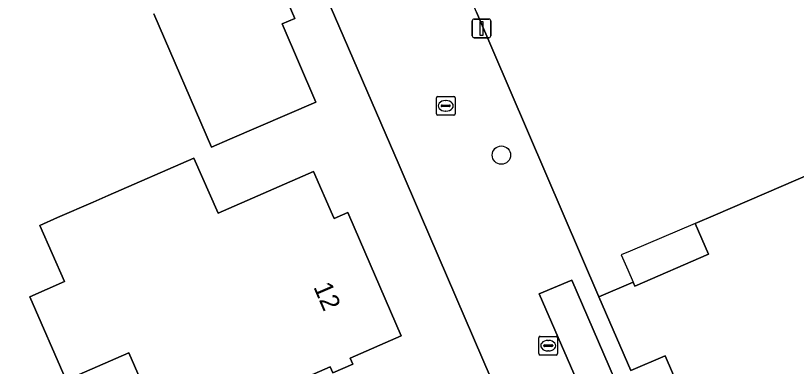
# Model space of a CAD drawing. Extents: x 157767 to 159172, y 387839 to 389425.
# Drawn here: x 158126.83 to 158168.55, y 388741.89 to 388760.66 of the extents above; entities that cross this region are included whole.
import ezdxf

# ---------------------------------------------------------------- set-up
doc = ezdxf.new("R2010")
doc.units = 0
for name, color, linetype in [('IMGEO_Boom', 7, 'Continuous'), ('IMGEO_Erf', 7, 'Continuous'), ('IMGEO_Kolk', 7, 'Continuous'), ('IMGEO_Lichtmast', 7, 'Continuous'), ('IMGEO_Pand', 7, 'Continuous'), ('IMGEO_Pand_nummerreeks', 7, 'Continuous'), ('IMGEO_Pand_overbouw', 7, 'Continuous'), ('IMGEO_Parkeervlak_open', 7, 'Continuous'), ('IMGEO_Rijbaan_lokaal_open', 7, 'Continuous')]:
    doc.layers.add(name, color=color, linetype=linetype)

msp = doc.modelspace()

# ---------------------------------------------------------------- linework, layer by layer
at = {"layer": 'IMGEO_Boom'}
msp.add_circle((158152.792, 388753.192), 0.489, dxfattribs=at)
at = {"layer": 'IMGEO_Erf'}
for points in [[(158156.474, 388731.409), (158148.476, 388750), (158147.334, 388752.654), (158134.314, 388782.791), (158132.266, 388784.089), (158097.205, 388769.015), (158070.254, 388777.047), (158067.999, 388776.006)], [(158139.953, 388764.685), (158141.755, 388760.508), (158141.067, 388760.211), (158142.873, 388756.025), (158138.284, 388754.042), (158137.304, 388753.618), (158134.219, 388760.754)], [(158151.457, 388760.844), (158153.258, 388756.655), (158158, 388745.6), (158159.827, 388746.393), (158159.92, 388746.178), (158163.862, 388747.884), (158163.15, 388749.535), (158164.225, 388750), (158167.74, 388751.52), (158169.302, 388752.195)], [(158163.973, 388736.84), (158161.536, 388742.453), (158159.71, 388741.661)]]:
    msp.add_lwpolyline(points, dxfattribs=at)
msp.add_lwpolyline([(158128.121, 388749.432), (158129.068, 388749.847), (158130.979, 388750.683), (158131.778, 388751.032), (158136.358, 388753.036), (158137.65, 388750.084), (158142.754, 388752.318), (158143.769, 388750), (158143.853, 388749.808), (158144.292, 388750), (158144.584, 388750.128), (158144.639, 388750), (158147.435, 388743.516), (158144.716, 388742.327), (158144.859, 388742.003), (158143.786, 388741.533), (158143.644, 388741.858), (158134.884, 388738.025), (158132.881, 388742.604), (158129.54, 388741.142), (158127.585, 388745.614), (158129.437, 388746.424)], close=True, dxfattribs=at)
at = {"layer": 'IMGEO_Kolk'}
for p, q in [((158149.317, 388755.404), (158149.317, 388756.256)), ((158149.392, 388756.33), (158150.244, 388756.33)), ((158149.805, 388756.11), (158149.83, 388756.11)), ((158150.318, 388756.256), (158150.318, 388755.404)), ((158149.576, 388755.824), (158149.576, 388755.836)), ((158150.014, 388755.787), (158149.616, 388755.787)), ((158149.619, 388755.873), (158150.017, 388755.873)), ((158149.828, 388755.55), (158149.803, 388755.55)), ((158150.06, 388755.836), (158150.06, 388755.824)), ((158150.244, 388755.33), (158149.392, 388755.33)), ((158154.867, 388743.494), (158155.719, 388743.494)), ((158154.792, 388742.568), (158154.792, 388743.42)), ((158155.094, 388743.037), (158155.492, 388743.037)), ((158155.28, 388743.274), (158155.305, 388743.274)), ((158155.793, 388743.42), (158155.793, 388742.568)), ((158155.051, 388742.988), (158155.051, 388743)), ((158155.489, 388742.951), (158155.091, 388742.951)), ((158155.303, 388742.714), (158155.278, 388742.714)), ((158155.535, 388743), (158155.535, 388742.988)), ((158155.719, 388742.494), (158154.867, 388742.494))]:
    msp.add_line(p, q, dxfattribs=at)
for points in [[(158149.317, 388755.404), (158149.317, 388756.256)], [(158149.392, 388756.33), (158150.244, 388756.33)], [(158150.318, 388756.256), (158150.318, 388755.404)], [(158150.244, 388755.33), (158149.392, 388755.33)], [(158154.867, 388743.494), (158155.719, 388743.494)], [(158154.792, 388742.568), (158154.792, 388743.42)], [(158155.793, 388743.42), (158155.793, 388742.568)], [(158155.719, 388742.494), (158154.867, 388742.494)]]:
    msp.add_lwpolyline(points, dxfattribs=at)
for centre, radius, start, end in [((158149.394, 388756.254), 0.0765, 91.552, 178.448), ((158149.394, 388756.254), 0.0765, 91.552, 178.448), ((158150.242, 388756.254), 0.0765, 1.552, 88.448), ((158150.242, 388756.254), 0.0765, 1.552, 88.448), ((158149.616, 388755.833), 0.0403, 85.8775, 175.7526), ((158149.613, 388755.823), 0.0366, 178.938, 274.7102), ((158150.017, 388755.83), 0.043, 264.8664, 352.4533), ((158150.021, 388755.835), 0.0386, 1.7309, 96.639), ((158149.394, 388755.406), 0.0765, 181.552, 268.448), ((158149.394, 388755.406), 0.0765, 181.552, 268.448), ((158150.242, 388755.406), 0.0765, 271.552, 358.448), ((158150.242, 388755.406), 0.0765, 271.552, 358.448), ((158154.869, 388743.418), 0.0765, 91.552, 178.448), ((158154.869, 388743.418), 0.0765, 91.552, 178.448), ((158155.717, 388743.418), 0.0765, 1.552, 88.448), ((158155.717, 388743.418), 0.0765, 1.552, 88.448), ((158155.091, 388742.997), 0.0403, 85.8775, 175.7526), ((158155.496, 388742.999), 0.0386, 1.7309, 96.639), ((158155.088, 388742.987), 0.0366, 178.938, 274.7102), ((158155.492, 388742.994), 0.043, 264.8664, 352.4533), ((158154.869, 388742.57), 0.0765, 181.552, 268.448), ((158154.869, 388742.57), 0.0765, 181.552, 268.448), ((158155.717, 388742.57), 0.0765, 271.552, 358.448), ((158155.717, 388742.57), 0.0765, 271.552, 358.448)]:
    msp.add_arc(centre, radius, start, end, dxfattribs=at)
for centre, major_axis, ratio, start_param, end_param in [((158149.804, 388755.83), (-0.387, 0.002), 0.722429, 4.712389, 7.853982), ((158149.829, 388755.83), (-0.39, 0.002), 0.717154, 1.570796, 4.712389), ((158155.279, 388742.994), (-0.387, 0.002), 0.722429, 4.712389, 7.853982), ((158155.304, 388742.994), (-0.39, 0.002), 0.717154, 1.570796, 4.712389)]:
    msp.add_ellipse(centre, major_axis=major_axis, ratio=ratio, start_param=start_param, end_param=end_param, dxfattribs=at)
at = {"layer": 'IMGEO_Lichtmast'}
for p, q in [((158151.235, 388759.575), (158151.235, 388760.375)), ((158151.235, 388760.375), (158151.235, 388759.575)), ((158151.335, 388760.475), (158152.125, 388760.475)), ((158152.125, 388760.475), (158151.335, 388760.475)), ((158152.225, 388760.375), (158152.225, 388759.575)), ((158152.225, 388759.575), (158152.225, 388760.375)), ((158152.125, 388759.475), (158151.335, 388759.475)), ((158151.335, 388759.475), (158152.125, 388759.475))]:
    msp.add_line(p, q, dxfattribs=at)
msp.add_lwpolyline([(158151.655, 388760.35), (158151.805, 388760.35), (158151.805, 388759.6), (158151.655, 388759.6), (158151.655, 388760.35)], dxfattribs=at)
for centre, start, end in [((158151.335, 388760.375), 90, 180), ((158151.335, 388760.375), 90, 180), ((158152.125, 388760.375), 0, 90), ((158152.125, 388760.375), 360, 90), ((158151.335, 388759.575), 180, 270), ((158151.335, 388759.575), 180, 270), ((158152.125, 388759.575), 270, 0), ((158152.125, 388759.575), 270, 0)]:
    msp.add_arc(centre, 0.1, start, end, dxfattribs=at)
at = {"layer": 'IMGEO_Pand'}
msp.add_lwpolyline([(158134.219, 388760.754), (158137.304, 388753.618), (158138.284, 388754.042), (158142.873, 388756.025), (158141.067, 388760.211), (158141.755, 388760.508), (158139.953, 388764.685)], dxfattribs=at)
for points in [[(158144.639, 388750), (158144.584, 388750.128), (158144.292, 388750), (158143.853, 388749.808), (158143.769, 388750), (158142.754, 388752.318), (158137.65, 388750.084), (158136.358, 388753.036), (158131.778, 388751.032), (158130.979, 388750.683), (158129.068, 388749.847), (158128.121, 388749.432), (158129.437, 388746.424), (158127.585, 388745.614), (158129.54, 388741.142), (158132.881, 388742.604), (158134.884, 388738.025), (158143.644, 388741.858), (158143.786, 388741.533), (158144.859, 388742.003), (158144.716, 388742.327), (158147.435, 388743.516)], [(158170.245, 388750), (158169.302, 388752.195), (158167.74, 388751.52), (158164.225, 388750), (158163.15, 388749.535), (158163.862, 388747.884), (158159.92, 388746.178), (158159.827, 388746.393), (158158, 388745.6), (158159.71, 388741.661), (158161.536, 388742.453), (158163.973, 388736.84), (158167.894, 388738.519), (158167.498, 388739.979), (158170.488, 388741.27), (158173.448, 388742.548)]]:
    msp.add_lwpolyline(points, close=True, dxfattribs=at)
at = {"layer": 'IMGEO_Pand_overbouw'}
msp.add_lwpolyline([(158163.15, 388749.535), (158159.674, 388748.056), (158159.196, 388747.848), (158159.539, 388747.06), (158159.827, 388746.393), (158159.92, 388746.178), (158163.862, 388747.884)], close=True, dxfattribs=at)
at = {"layer": 'IMGEO_Parkeervlak_open'}
msp.add_lwpolyline([(158159.164, 388735.734), (158160.887, 388736.469), (158156.55, 388746.501), (158154.813, 388745.763)], close=True, dxfattribs=at)
at = {"layer": 'IMGEO_Rijbaan_lokaal_open'}
for points in [[(158159.71, 388741.661), (158158, 388745.6), (158153.258, 388756.655), (158151.457, 388760.844), (158150.351, 388763.396), (158140.738, 388785.682), (158141.792, 388788.146), (158142.695, 388790.255), (158146.431, 388791.842), (158163.248, 388799.033), (158188.187, 388817.592), (158186.893, 388819.339), (158185.476, 388821.253), (158180.415, 388817.471), (158176.475, 388814.546), (158168.424, 388808.555), (158164.54, 388805.671), (158160.439, 388802.656), (158154.49, 388800.108), (158149.891, 388798.147), (158138.917, 388793.421), (158134.35, 388791.467), (158122.856, 388786.566)], [(158097.692, 388770.854), (158130.812, 388785.098), (158132.266, 388784.089), (158134.314, 388782.791), (158147.334, 388752.654), (158148.476, 388750), (158156.474, 388731.409)]]:
    msp.add_lwpolyline(points, dxfattribs=at)
msp.add_lwpolyline([(158156.55, 388746.501), (158160.887, 388736.469), (158159.164, 388735.734), (158154.813, 388745.763)], close=True, dxfattribs=at)

# ---------------------------------------------------------------- texts
at = {"layer": 'IMGEO_Pand_nummerreeks'}
msp.add_text('12', height=1, rotation=293.3249, dxfattribs=at).set_placement((158142.732, 388746.137))

doc.saveas('drawing.dxf')
